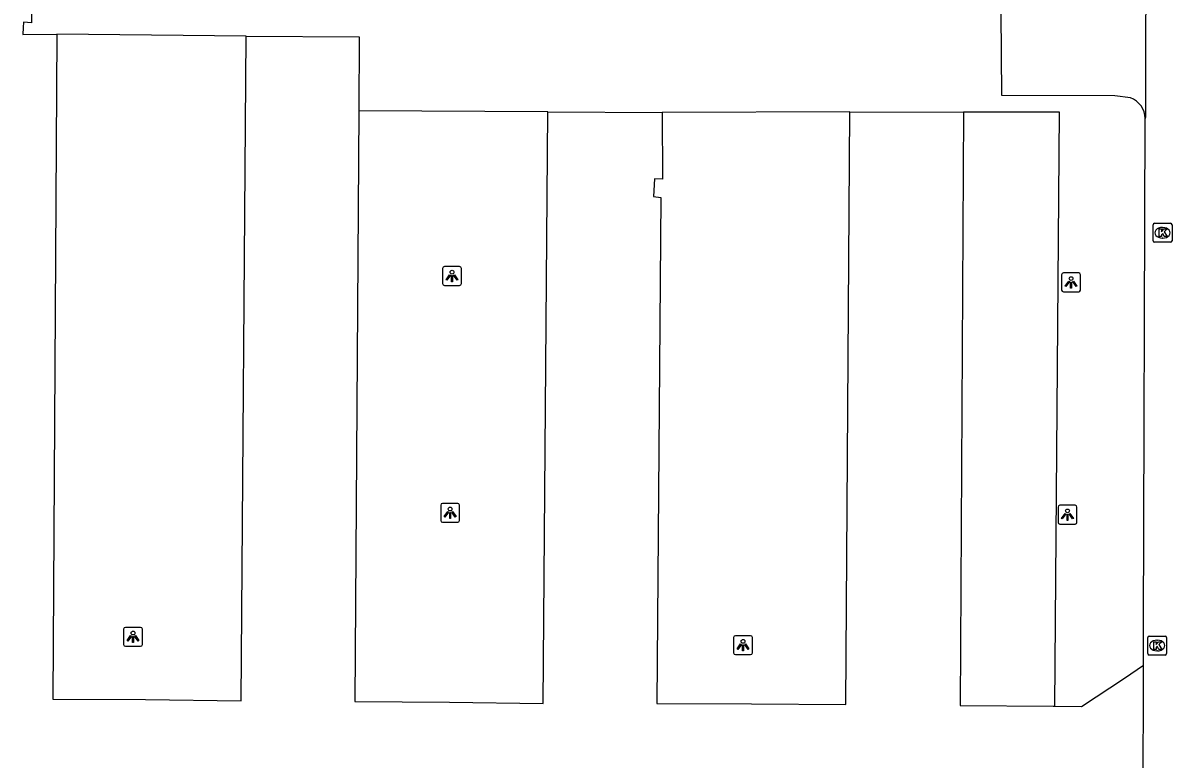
# Model space of a CAD drawing. Extents: x 161477 to 163040, y 383680 to 384868.
# Drawn here: x 162544.5 to 162605.3, y 384261.8 to 384300.8 of the extents above; entities that cross this region are included whole.
import ezdxf

# ---------------------------------------------------------------- set-up
doc = ezdxf.new("R2010")
doc.units = 0
for name, color, linetype in [('IMGEO_Kolk', 7, 'Continuous'), ('IMGEO_Lichtpunt', 7, 'Continuous'), ('IMGEO_Parkeervlak_onverhard', 7, 'Continuous'), ('IMGEO_Parkeervlak_open', 7, 'Continuous'), ('IMGEO_Rijbaan_lokaal_open', 7, 'Continuous')]:
    doc.layers.add(name, color=color, linetype=linetype)

msp = doc.modelspace()

# ---------------------------------------------------------------- linework, layer by layer
at = {"layer": 'IMGEO_Kolk'}
for p, q in [((162604.326, 384289.229), (162604.326, 384290.081)), ((162604.401, 384290.155), (162605.253, 384290.155)), ((162604.814, 384289.935), (162604.839, 384289.935)), ((162605.327, 384290.081), (162605.327, 384289.229)), ((162605.253, 384289.155), (162604.401, 384289.155)), ((162604.837, 384289.375), (162604.812, 384289.375)), ((162604.042, 384267.394), (162604.042, 384268.246)), ((162604.117, 384268.32), (162604.969, 384268.32)), ((162604.53, 384268.1), (162604.555, 384268.1)), ((162605.043, 384268.246), (162605.043, 384267.394)), ((162604.969, 384267.32), (162604.117, 384267.32)), ((162604.553, 384267.54), (162604.528, 384267.54))]:
    msp.add_line(p, q, dxfattribs=at)
for points in [[(162604.326, 384289.229), (162604.326, 384290.081)], [(162604.401, 384290.155), (162605.253, 384290.155)], [(162604.647, 384289.855), (162604.77, 384289.855), (162604.77, 384289.704), (162604.9, 384289.855), (162605.064, 384289.855), (162604.918, 384289.704), (162605.071, 384289.455), (162604.919, 384289.455), (162604.834, 384289.619), (162604.77, 384289.552), (162604.77, 384289.455), (162604.647, 384289.455), (162604.647, 384289.855)], [(162605.327, 384290.081), (162605.327, 384289.229)], [(162605.253, 384289.155), (162604.401, 384289.155)], [(162604.042, 384267.394), (162604.042, 384268.246)], [(162604.117, 384268.32), (162604.969, 384268.32)], [(162604.363, 384268.02), (162604.486, 384268.02), (162604.486, 384267.869), (162604.616, 384268.02), (162604.78, 384268.02), (162604.634, 384267.869), (162604.787, 384267.62), (162604.635, 384267.62), (162604.55, 384267.784), (162604.486, 384267.717), (162604.486, 384267.62), (162604.363, 384267.62), (162604.363, 384268.02)], [(162605.043, 384268.246), (162605.043, 384267.394)], [(162604.969, 384267.32), (162604.117, 384267.32)]]:
    msp.add_lwpolyline(points, dxfattribs=at)
for centre, start, end in [((162604.403, 384290.079), 91.55205, 178.44795), ((162604.403, 384290.079), 91.55205, 178.44795), ((162605.251, 384290.079), 1.55205, 88.44795), ((162605.251, 384290.079), 1.55205, 88.44795), ((162604.403, 384289.231), 181.55205, 268.44795), ((162604.403, 384289.231), 181.55205, 268.44795), ((162605.251, 384289.231), 271.55205, 358.44795), ((162605.251, 384289.231), 271.55205, 358.44795), ((162604.119, 384268.244), 91.55205, 178.44795), ((162604.119, 384268.244), 91.55205, 178.44795), ((162604.967, 384268.244), 1.55205, 88.44795), ((162604.967, 384268.244), 1.55205, 88.44795), ((162604.119, 384267.396), 181.55205, 268.44795), ((162604.119, 384267.396), 181.55205, 268.44795), ((162604.967, 384267.396), 271.55205, 358.44795), ((162604.967, 384267.396), 271.55205, 358.44795)]:
    msp.add_arc(centre, 0.0765, start, end, dxfattribs=at)
for centre, major_axis, ratio, start_param, end_param in [((162604.813, 384289.655), (-0.387, 0.002), 0.722429, 4.712389, 7.853982), ((162604.838, 384289.655), (-0.39, 0.002), 0.717154, 1.570796, 4.712389), ((162604.529, 384267.82), (-0.387, 0.002), 0.722429, 4.712389, 7.853982), ((162604.554, 384267.82), (-0.39, 0.002), 0.717154, 1.570796, 4.712389)]:
    msp.add_ellipse(centre, major_axis=major_axis, ratio=ratio, start_param=start_param, end_param=end_param, dxfattribs=at)
at = {"layer": 'IMGEO_Lichtpunt'}
for p, q in [((162566.727, 384287.773), (162566.727, 384286.966)), ((162566.727, 384287.773), (162566.727, 384286.966)), ((162567.629, 384287.868), (162566.821, 384287.868)), ((162567.629, 384287.868), (162566.821, 384287.868)), ((162567.723, 384286.966), (162567.723, 384287.773)), ((162567.723, 384286.966), (162567.723, 384287.773)), ((162599.487, 384287.433), (162599.487, 384286.626)), ((162599.487, 384287.433), (162599.487, 384286.626)), ((162600.389, 384287.528), (162599.581, 384287.528)), ((162600.389, 384287.528), (162599.581, 384287.528)), ((162600.483, 384286.626), (162600.483, 384287.433)), ((162600.483, 384286.626), (162600.483, 384287.433)), ((162566.821, 384286.872), (162567.629, 384286.872)), ((162566.821, 384286.872), (162567.629, 384286.872)), ((162599.581, 384286.532), (162600.389, 384286.532)), ((162599.581, 384286.532), (162600.389, 384286.532)), ((162566.627, 384275.243), (162566.627, 384274.436)), ((162566.627, 384275.243), (162566.627, 384274.436)), ((162567.529, 384275.338), (162566.721, 384275.338)), ((162567.529, 384275.338), (162566.721, 384275.338)), ((162567.623, 384274.436), (162567.623, 384275.243)), ((162567.623, 384274.436), (162567.623, 384275.243)), ((162599.297, 384275.143), (162599.297, 384274.336)), ((162599.297, 384275.143), (162599.297, 384274.336)), ((162600.199, 384275.238), (162599.391, 384275.238)), ((162600.199, 384275.238), (162599.391, 384275.238)), ((162600.293, 384274.336), (162600.293, 384275.143)), ((162600.293, 384274.336), (162600.293, 384275.143)), ((162566.721, 384274.342), (162567.529, 384274.342)), ((162566.721, 384274.342), (162567.529, 384274.342)), ((162599.391, 384274.242), (162600.199, 384274.242)), ((162599.391, 384274.242), (162600.199, 384274.242)), ((162549.847, 384268.683), (162549.847, 384267.876)), ((162549.847, 384268.683), (162549.847, 384267.876)), ((162550.749, 384268.778), (162549.941, 384268.778)), ((162550.749, 384268.778), (162549.941, 384268.778)), ((162550.843, 384267.876), (162550.843, 384268.683)), ((162550.843, 384267.876), (162550.843, 384268.683)), ((162582.127, 384268.243), (162582.127, 384267.436)), ((162582.127, 384268.243), (162582.127, 384267.436)), ((162583.029, 384268.338), (162582.221, 384268.338)), ((162583.029, 384268.338), (162582.221, 384268.338)), ((162583.123, 384267.436), (162583.123, 384268.243)), ((162583.123, 384267.436), (162583.123, 384268.243)), ((162549.941, 384267.782), (162550.749, 384267.782)), ((162549.941, 384267.782), (162550.749, 384267.782)), ((162582.221, 384267.342), (162583.029, 384267.342)), ((162582.221, 384267.342), (162583.029, 384267.342))]:
    msp.add_line(p, q, dxfattribs=at)
for points in [[(162567.101, 384287.437), (162567.14, 384287.409), (162566.952, 384287.147), (162566.914, 384287.174), (162567.101, 384287.437)], [(162567.203, 384287.389), (162567.25, 384287.389), (162567.25, 384287.067), (162567.203, 384287.067), (162567.203, 384287.389)], [(162567.313, 384287.409), (162567.351, 384287.436), (162567.538, 384287.174), (162567.499, 384287.146), (162567.313, 384287.409)], [(162599.861, 384287.097), (162599.9, 384287.069), (162599.712, 384286.807), (162599.674, 384286.834), (162599.861, 384287.097)], [(162599.963, 384287.049), (162600.01, 384287.049), (162600.01, 384286.727), (162599.963, 384286.727), (162599.963, 384287.049)], [(162600.073, 384287.069), (162600.111, 384287.096), (162600.298, 384286.834), (162600.259, 384286.806), (162600.073, 384287.069)], [(162567.001, 384274.907), (162567.04, 384274.879), (162566.852, 384274.617), (162566.814, 384274.644), (162567.001, 384274.907)], [(162567.103, 384274.859), (162567.15, 384274.859), (162567.15, 384274.537), (162567.103, 384274.537), (162567.103, 384274.859)], [(162567.213, 384274.879), (162567.251, 384274.906), (162567.438, 384274.644), (162567.399, 384274.616), (162567.213, 384274.879)], [(162599.671, 384274.807), (162599.71, 384274.779), (162599.522, 384274.517), (162599.484, 384274.544), (162599.671, 384274.807)], [(162599.773, 384274.759), (162599.82, 384274.759), (162599.82, 384274.437), (162599.773, 384274.437), (162599.773, 384274.759)], [(162599.883, 384274.779), (162599.921, 384274.806), (162600.108, 384274.544), (162600.069, 384274.516), (162599.883, 384274.779)], [(162550.221, 384268.347), (162550.26, 384268.319), (162550.072, 384268.057), (162550.034, 384268.084), (162550.221, 384268.347)], [(162550.323, 384268.299), (162550.37, 384268.299), (162550.37, 384267.977), (162550.323, 384267.977), (162550.323, 384268.299)], [(162550.433, 384268.319), (162550.471, 384268.346), (162550.658, 384268.084), (162550.619, 384268.056), (162550.433, 384268.319)], [(162582.501, 384267.907), (162582.54, 384267.879), (162582.352, 384267.617), (162582.314, 384267.644), (162582.501, 384267.907)], [(162582.603, 384267.859), (162582.65, 384267.859), (162582.65, 384267.537), (162582.603, 384267.537), (162582.603, 384267.859)], [(162582.713, 384267.879), (162582.751, 384267.906), (162582.938, 384267.644), (162582.899, 384267.616), (162582.713, 384267.879)]]:
    msp.add_lwpolyline(points, dxfattribs=at)
for centre in [(162567.226, 384287.571), (162599.986, 384287.231), (162567.126, 384275.041), (162599.796, 384274.941), (162550.346, 384268.481), (162582.626, 384268.041)]:
    msp.add_circle(centre, 0.0994, dxfattribs=at)
for centre, start, end in [((162566.821, 384287.773), 90, 180), ((162566.821, 384287.773), 90, 180), ((162567.629, 384287.773), 0, 90), ((162567.629, 384287.773), 0, 90), ((162599.581, 384287.433), 90, 180), ((162599.581, 384287.433), 90, 180), ((162600.389, 384287.433), 0, 90), ((162600.389, 384287.433), 0, 90), ((162566.821, 384286.966), 180, 270), ((162566.821, 384286.966), 180, 270), ((162567.629, 384286.966), 270, 0), ((162567.629, 384286.966), 270, 360), ((162599.581, 384286.626), 180, 270), ((162599.581, 384286.626), 180, 270), ((162600.389, 384286.626), 270, 0), ((162600.389, 384286.626), 270, 360), ((162566.721, 384275.243), 90, 180), ((162566.721, 384275.243), 90, 180), ((162567.529, 384275.243), 0, 90), ((162567.529, 384275.243), 0, 90), ((162599.391, 384275.143), 90, 180), ((162599.391, 384275.143), 90, 180), ((162600.199, 384275.143), 0, 90), ((162600.199, 384275.143), 0, 90), ((162566.721, 384274.436), 180, 270), ((162566.721, 384274.436), 180, 270), ((162567.529, 384274.436), 270, 0), ((162567.529, 384274.436), 270, 360), ((162599.391, 384274.336), 180, 270), ((162599.391, 384274.336), 180, 270), ((162600.199, 384274.336), 270, 0), ((162600.199, 384274.336), 270, 360), ((162549.941, 384268.683), 90, 180), ((162549.941, 384268.683), 90, 180), ((162550.749, 384268.683), 0, 90), ((162550.749, 384268.683), 0, 90), ((162549.941, 384267.876), 180, 270), ((162549.941, 384267.876), 180, 270), ((162550.749, 384267.876), 270, 0), ((162550.749, 384267.876), 270, 360), ((162582.221, 384268.243), 90, 180), ((162582.221, 384268.243), 90, 180), ((162583.029, 384268.243), 0, 90), ((162583.029, 384268.243), 0, 90), ((162582.221, 384267.436), 180, 270), ((162582.221, 384267.436), 180, 270), ((162583.029, 384267.436), 270, 0), ((162583.029, 384267.436), 270, 360)]:
    msp.add_arc(centre, 0.0946, start, end, dxfattribs=at)
at = {"layer": 'IMGEO_Parkeervlak_onverhard'}
msp.add_lwpolyline([(162599.131, 384264.609), (162599.373, 384296.039), (162594.285, 384296.039)], dxfattribs=at)
at = {"layer": 'IMGEO_Parkeervlak_open'}
for points in [[(162603.123, 384296.791), (162602.31, 384296.904), (162596.319, 384296.908), (162596.285, 384301.298), (162581.321, 384301.358), (162544.973, 384301.465)], [(162556.335, 384300.05), (162546.309, 384300.156)], [(162572.297, 384296.051), (162562.291, 384296.105)], [(162588.283, 384296.06), (162578.347, 384296.018)]]:
    msp.add_lwpolyline(points, dxfattribs=at)
msp.add_arc((162602.72, 384295.673), 1.188, 0.99273, 70.18138, dxfattribs=at)
at = {"layer": 'IMGEO_Rijbaan_lokaal_open'}
for points in [[(162603.928, 384311.257), (162603.928, 384311.243), (162603.926, 384310.806), (162603.927, 384308.845), (162603.938, 384301.574), (162603.923, 384300.777), (162603.918, 384295.773), (162603.908, 384295.694)], [(162544.973, 384301.465), (162544.966, 384300.764), (162544.549, 384300.8), (162544.537, 384300.507), (162544.523, 384300.15), (162546.309, 384300.156)], [(162546.309, 384300.156), (162546.099, 384264.99), (162551.008, 384264.962), (162556.066, 384264.893), (162556.335, 384300.05)], [(162556.335, 384300.05), (162562.317, 384300.023), (162562.291, 384296.105)], [(162562.291, 384296.105), (162562.083, 384264.862), (162567.094, 384264.833), (162572.043, 384264.763), (162572.297, 384296.051)], [(162572.297, 384296.051), (162578.347, 384296.018)], [(162578.347, 384296.018), (162578.358, 384292.496), (162577.934, 384292.505), (162577.894, 384291.57), (162578.279, 384291.512), (162578.066, 384264.761), (162583.072, 384264.734), (162588.065, 384264.704), (162588.283, 384296.06)], [(162588.283, 384296.06), (162594.285, 384296.039)], [(162594.285, 384296.039), (162594.114, 384264.648), (162599.035, 384264.61), (162599.131, 384264.609)], [(162603.822, 384266.777), (162603.826, 384268.822), (162603.908, 384295.694)], [(162599.131, 384264.609), (162600.544, 384264.589), (162602.809, 384266.101), (162603.822, 384266.777)], [(162603.808, 384259.515), (162603.822, 384266.777)]]:
    msp.add_lwpolyline(points, dxfattribs=at)

doc.saveas('drawing.dxf')
